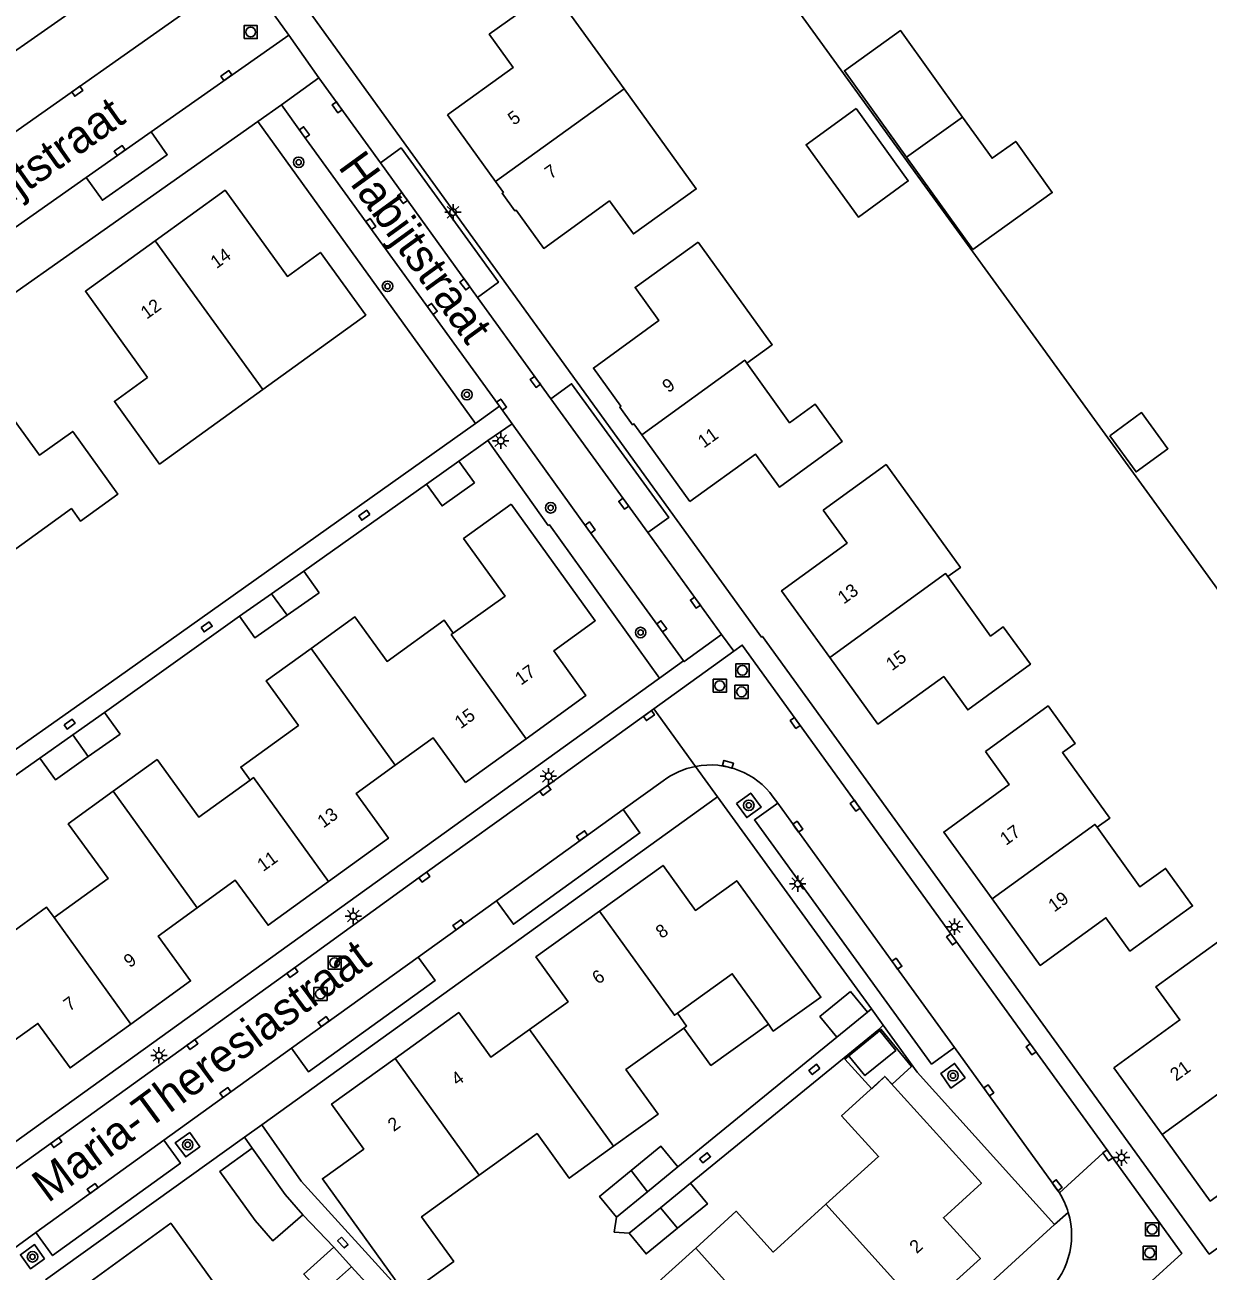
# Model space of a CAD drawing. Extents: x 136000 to 138005, y 398500 to 400500.
# Drawn here: x 137743.9 to 137834.2, y 399682 to 399777 of the extents above; entities that cross this region are included whole.
import ezdxf

# ---------------------------------------------------------------- set-up
doc = ezdxf.new("R2010")
doc.units = 0
for name, color, linetype in [('gg-afsc-erfafscheiding', 7, 'Continuous'), ('gg-afsc-hekwerk', 7, 'Continuous'), ('gg-anno-huisnummerreeks BGT', 7, 'Continuous'), ('gg-anno-openbare ruimte label', 7, 'Continuous'), ('gg-bbg-bijgebouw', 7, 'Continuous'), ('gg-bbg-gedigitaliseerde bijgebouw', 7, 'Continuous'), ('gg-bbg-hoofdgebouw', 7, 'Continuous'), ('gg-bbg-luifel en loopbrug', 7, 'Continuous'), ('gg-bbg-overig bouwwerk', 7, 'Continuous'), ('gg-bbg-tussenscheiding', 7, 'Continuous'), ('gg-knt-verharding', 7, 'Continuous'), ('gg-knt-verharding nz', 7, 'Continuous'), ('gt-bbg-plantopografie pand', 7, 'Continuous'), ('gt-grn-weggrens', 7, 'Continuous'), ('gt-symb-boom', 7, 'Continuous'), ('gt-symb-kolk', 7, 'Continuous'), ('gt-symb-kolk center center', 7, 'Continuous'), ('gt-symb-lichtmast', 7, 'Continuous'), ('gt-symb-rioolschacht', 7, 'Continuous')]:
    doc.layers.add(name, color=color, linetype=linetype)

# ---------------------------------------------------------------- blocks, each defined once
blk = doc.blocks.new('gt0-BOOM')
at = {"layer": 'gt-symb-boom'}
for radius in [0.4, 0.2]:
    blk.add_circle((0, 0), radius, dxfattribs=at)
blk = doc.blocks.new('gt0-KOLK')
at = {"layer": 'gt-symb-kolk'}
blk.add_lwpolyline([(0, 0), (0.375, 0), (0.375, 0.4), (-0.375, 0.4), (-0.375, 0), (0, 0)], dxfattribs=at)
blk = doc.blocks.new('gt0-RS')
at = {"layer": 'gt-symb-rioolschacht'}
blk.add_lwpolyline([(-0.5, -0.5), (0.5, -0.5), (0.5, 0.5), (-0.5, 0.5)], close=True, dxfattribs=at)
blk.add_circle((0, 0), 0.375, dxfattribs=at)
blk = doc.blocks.new('gt0-LMAST')
at = {"layer": 'gt-symb-lichtmast'}
for p, q in [((-0.182, 0.173), (-0.447, 0.438)), ((-0.005, 0.246), (-0.005, 0.621)), ((0.172, 0.173), (0.437, 0.438)), ((-0.255, -0.004), (-0.63, -0.004)), ((-0.182, -0.181), (-0.447, -0.446)), ((-0.005, -0.254), (-0.005, -0.629)), ((0.437, -0.446), (0.172, -0.181)), ((0.245, -0.004), (0.62, -0.004))]:
    blk.add_line(p, q, dxfattribs=at)
blk.add_circle((-0.005, -0.004), 0.25, dxfattribs=at)
blk = doc.blocks.new('gt0-KOLKCC')
at = {"layer": 'gt-symb-kolk center center'}
blk.add_lwpolyline([(-0.375, 0.2), (0.375, 0.2), (0.375, -0.2), (-0.375, -0.2)], close=True, dxfattribs=at)

msp = doc.modelspace()

# ---------------------------------------------------------------- linework, layer by layer
at = {"layer": 'gg-afsc-erfafscheiding'}
for points in [[(137850.973, 399711.716), (137849.26, 399714.099), (137844.854, 399720.23), (137829.697, 399741.151), (137825.519, 399746.908), (137821.022, 399753.105), (137812.573, 399764.747), (137802.417, 399778.747), (137796.981, 399786.248), (137793.605, 399790.908), (137788.226, 399798.331)], [(137750.944, 399727.211), (137739.117, 399718.865), (137740.03, 399717.571)], [(137789.048, 399686.089), (137788.88, 399684.947), (137790.015, 399684.855)]]:
    msp.add_lwpolyline(points, dxfattribs=at)
at = {"layer": 'gg-afsc-hekwerk'}
for p, q in [((137768.03, 399760.837), (137778.301, 399746.625)), ((137778.301, 399746.625), (137750.944, 399727.211)), ((137777.014, 399743.734), (137779.236, 399745.313)), ((137779.236, 399745.313), (137783.845, 399738.831)), ((137765.183, 399735.345), (137774.543, 399741.981)), ((137749.977, 399724.565), (137760.282, 399731.915)), ((137740.03, 399717.571), (137745.055, 399721.085)), ((137808.51, 399701.973), (137805.287, 399706.381)), ((137811.973, 399697.143), (137809.394, 399700.719)), ((137805.852, 399699.801), (137793.725, 399689.912)), ((137806.696, 399698.47), (137794.698, 399688.674)), ((137760.656, 399692.176), (137745.482, 399681.295)), ((137760.656, 399692.176), (137761.259, 399691.333)), ((137767.471, 399683.798), (137765.114, 399686.272))]:
    msp.add_line(p, q, dxfattribs=at)
msp.add_lwpolyline([(137761.988, 399693.116), (137765.002, 399688.82), (137773.193, 399679.808)], dxfattribs=at)
at = {"layer": 'gg-bbg-bijgebouw'}
for p, q in [((137777.014, 399743.734), (137774.543, 399741.981)), ((137778.206, 399742.082), (137777.014, 399743.734)), ((137765.183, 399735.345), (137762.734, 399733.631)), ((137766.367, 399733.695), (137765.183, 399735.345)), ((137762.734, 399733.631), (137760.282, 399731.915)), ((137763.921, 399731.983), (137766.367, 399733.695)), ((137749.977, 399724.565), (137747.568, 399722.862)), ((137751.171, 399722.923), (137749.977, 399724.565)), ((137747.568, 399722.862), (137745.055, 399721.085)), ((137748.754, 399721.214), (137751.171, 399722.923)), ((137806.906, 399703.305), (137808.196, 399701.727)), ((137808.196, 399701.727), (137805.852, 399699.801)), ((137806.696, 399698.47), (137809.047, 399700.387)), ((137763.775, 399687.815), (137761.259, 399691.333)), ((137793.725, 399689.912), (137791.416, 399688.024)), ((137794.698, 399688.674), (137792.403, 399686.802)), ((137765.114, 399686.272), (137763.775, 399687.815)), ((137791.416, 399688.024), (137789.048, 399686.089)), ((137792.403, 399686.802), (137790.015, 399684.855)), ((137767.471, 399683.798), (137768.821, 399682.303)), ((137770.17, 399680.808), (137768.821, 399682.303))]:
    msp.add_line(p, q, dxfattribs=at)
for points in [[(137774.543, 399741.981), (137775.735, 399740.329), (137778.206, 399742.082)], [(137760.282, 399731.915), (137761.467, 399730.265), (137763.921, 399731.983)], [(137745.055, 399721.085), (137746.249, 399719.443), (137748.754, 399721.214)], [(137805.852, 399699.801), (137804.557, 399701.385), (137806.906, 399703.305)], [(137809.047, 399700.387), (137810.342, 399698.795), (137807.993, 399696.88), (137806.696, 399698.47)], [(137761.479, 399685.823), (137758.795, 399689.566), (137761.259, 399691.333)], [(137790.158, 399689.631), (137792.434, 399691.491), (137793.725, 399689.912)], [(137789.048, 399686.089), (137787.757, 399687.668), (137790.158, 399689.631)], [(137793.708, 399685.235), (137795.987, 399687.093), (137794.698, 399688.674)], [(137761.479, 399685.823), (137762.818, 399684.28), (137765.114, 399686.272)], [(137790.015, 399684.855), (137791.304, 399683.274), (137793.708, 399685.235)], [(137766.554, 399680.257), (137765.192, 399681.74), (137767.471, 399683.798)]]:
    msp.add_lwpolyline(points, dxfattribs=at)
at = {"layer": 'gg-bbg-gedigitaliseerde bijgebouw'}
for points in [[(137811.159, 399766.938), (137806.429, 399773.513), (137810.713, 399776.583), (137815.447, 399769.979)], [(137811.159, 399766.938), (137816.232, 399759.888), (137822.29, 399764.23), (137819.496, 399768.129), (137817.697, 399766.839), (137815.447, 399769.979)], [(137826.673, 399745.681), (137829.101, 399747.443), (137831.104, 399744.684), (137828.676, 399742.921), (137826.673, 399745.681)]]:
    msp.add_lwpolyline(points, dxfattribs=at)
at = {"layer": 'gg-bbg-hoofdgebouw'}
for p, q in [((137779.827, 399765.058), (137776.151, 399770.161)), ((137790.968, 399745.756), (137794.637, 399740.675)), ((137777.515, 399719.228), (137782.152, 399722.575)), ((137830.67, 399692.388), (137826.988, 399697.475))]:
    msp.add_line(p, q, dxfattribs=at)
for points in [[(137776.151, 399770.161), (137781.164, 399773.775), (137779.337, 399776.297), (137784.129, 399779.745), (137789.619, 399772.137)], [(137789.619, 399772.137), (137795.124, 399764.509), (137790.333, 399761.068), (137788.501, 399763.595), (137783.495, 399759.972), (137781.39, 399762.887), (137781.298, 399762.822), (137780.32, 399764.177), (137780.414, 399764.244), (137779.827, 399765.058)], [(137762.066, 399749.208), (137769.918, 399754.882), (137766.461, 399759.663), (137763.939, 399757.837), (137759.184, 399764.409), (137753.863, 399760.556)], [(137753.863, 399760.556), (137748.531, 399756.696), (137753.272, 399750.114)], [(137795.269, 399760.449), (137790.46, 399756.988), (137792.284, 399754.476), (137787.282, 399750.84), (137789.379, 399747.924), (137789.295, 399747.864), (137790.274, 399746.519), (137790.369, 399746.585), (137790.968, 399745.756)], [(137798.979, 399751.219), (137800.923, 399752.62), (137795.269, 399760.449)], [(137794.637, 399740.675), (137799.644, 399744.287), (137801.473, 399741.762), (137806.257, 399745.232), (137804.207, 399748.078), (137802.255, 399746.672), (137798.979, 399751.219)], [(137742.67, 399736.659), (137747.461, 399740.125), (137748.161, 399739.154), (137751.002, 399741.216), (137747.563, 399746.004), (137745.04, 399744.195), (137740.286, 399750.742), (137734.965, 399746.892)], [(137753.272, 399750.114), (137750.746, 399748.299), (137754.185, 399743.514), (137762.066, 399749.208)], [(137814.316, 399734.936), (137815.279, 399735.63), (137809.615, 399743.484), (137804.819, 399740.005)], [(137776.594, 399730.629), (137780.541, 399733.445), (137777.38, 399737.833), (137781.021, 399740.46)], [(137782.152, 399722.575), (137786.718, 399725.872), (137784.276, 399729.277), (137787.42, 399731.57), (137781.021, 399740.46)], [(137804.819, 399740.005), (137806.635, 399737.499), (137801.64, 399733.856), (137805.315, 399728.772)], [(137805.315, 399728.772), (137808.99, 399723.69), (137814.005, 399727.311), (137815.835, 399724.774), (137820.616, 399728.249), (137818.551, 399731.101), (137817.583, 399730.406), (137814.316, 399734.936)], [(137765.742, 399729.453), (137769.085, 399731.862), (137771.54, 399728.465), (137775.903, 399731.602), (137776.594, 399730.629)], [(137761.098, 399719.421), (137760.386, 399720.408), (137764.777, 399723.584), (137762.31, 399726.98), (137765.742, 399729.453)], [(137825.703, 399715.821), (137826.682, 399716.517), (137823.06, 399721.521), (137824.039, 399722.216), (137821.974, 399725.072), (137817.187, 399721.609)], [(137777.515, 399719.228), (137775.059, 399722.642), (137772.156, 399720.543)], [(137817.187, 399721.609), (137819.007, 399719.09), (137814.012, 399715.451), (137817.694, 399710.364)], [(137750.659, 399718.569), (137753.994, 399720.982), (137757.182, 399716.596), (137761.098, 399719.421)], [(137772.156, 399720.543), (137769.18, 399718.391), (137771.649, 399714.983), (137767.076, 399711.681)], [(137746.138, 399708.931), (137750.266, 399711.903), (137747.217, 399716.08), (137750.659, 399718.569)], [(137817.694, 399710.364), (137821.371, 399705.285), (137826.382, 399708.913), (137828.215, 399706.381), (137832.994, 399709.816), (137830.929, 399712.682), (137828.978, 399711.276), (137825.703, 399715.821)], [(137787.752, 399709.42), (137792.601, 399712.91), (137795.072, 399709.477), (137798.219, 399711.742), (137804.639, 399702.859), (137801.007, 399700.277), (137800.632, 399700.799)], [(137767.076, 399711.681), (137762.461, 399708.35), (137759.962, 399711.776), (137757.062, 399709.673)], [(137751.989, 399700.801), (137747.364, 399697.461), (137744.906, 399700.862), (137741.722, 399698.585), (137735.292, 399707.493), (137738.913, 399710.086), (137741.368, 399706.686), (137745.573, 399709.716), (137746.138, 399708.931)], [(137757.062, 399709.673), (137754.094, 399707.521), (137756.558, 399704.1), (137751.989, 399700.801)], [(137787.752, 399709.42), (137782.903, 399705.929), (137785.354, 399702.518), (137782.41, 399700.398)], [(137826.988, 399697.475), (137832.023, 399701.12), (137830.19, 399703.652), (137834.959, 399707.101), (137840.624, 399699.257), (137838.686, 399697.858)], [(137800.632, 399700.799), (137797.872, 399704.646), (137793.691, 399701.636)], [(137772.164, 399698.194), (137777.012, 399701.685), (137779.465, 399698.278), (137782.41, 399700.398)], [(137794.177, 399700.504), (137794.393, 399700.66), (137793.691, 399701.636)], [(137788.826, 399691.489), (137792.213, 399693.926), (137789.77, 399697.332), (137794.177, 399700.504)], [(137778.58, 399689.289), (137774.172, 399686.118), (137776.635, 399682.71), (137773.027, 399680.117), (137766.613, 399689.012), (137769.76, 399691.28), (137767.315, 399694.703), (137772.164, 399698.194)], [(137812.374, 399678.917), (137816.803, 399682.928), (137813.988, 399686.036), (137816.881, 399688.663), (137809.515, 399696.821), (137806.218, 399693.808), (137809.04, 399690.72), (137805.016, 399687.072)], [(137778.58, 399689.289), (137782.987, 399692.46), (137785.439, 399689.052), (137788.826, 399691.489)], [(137841.179, 399688.401), (137839.346, 399690.928), (137834.344, 399687.313), (137830.67, 399692.388)], [(137795.089, 399683.724), (137798.171, 399686.53), (137800.991, 399683.423), (137805.016, 399687.072)], [(137757.565, 399680.098), (137758.533, 399680.791), (137755.045, 399685.613), (137745.27, 399678.506), (137748.476, 399674.077)], [(137790.797, 399674.169), (137794.818, 399677.829), (137792.006, 399680.918), (137795.089, 399683.724)]]:
    msp.add_lwpolyline(points, dxfattribs=at)
at = {"layer": 'gg-bbg-luifel en loopbrug'}
msp.add_lwpolyline([(137800.632, 399700.799), (137796.246, 399697.652), (137794.177, 399700.504)], dxfattribs=at)
at = {"layer": 'gg-bbg-overig bouwwerk'}
msp.add_lwpolyline([(137807.322, 399770.628), (137803.514, 399767.869), (137807.497, 399762.358), (137811.305, 399765.116), (137807.322, 399770.628)], dxfattribs=at)
at = {"layer": 'gg-bbg-tussenscheiding'}
for p, q in [((137789.619, 399772.137), (137779.827, 399765.058)), ((137811.159, 399766.938), (137815.447, 399769.979)), ((137753.863, 399760.556), (137762.066, 399749.208)), ((137762.734, 399733.631), (137763.921, 399731.983)), ((137772.156, 399720.543), (137765.742, 399729.453)), ((137748.754, 399721.214), (137747.568, 399722.862)), ((137757.062, 399709.673), (137750.659, 399718.569)), ((137746.138, 399708.931), (137751.989, 399700.801)), ((137782.41, 399700.398), (137788.826, 399691.489)), ((137772.164, 399698.194), (137778.58, 399689.289)), ((137790.158, 399689.631), (137791.416, 399688.024)), ((137792.403, 399686.802), (137793.708, 399685.235)), ((137805.016, 399687.072), (137812.374, 399678.917)), ((137802.455, 399675.567), (137795.089, 399683.724)), ((137766.554, 399680.257), (137768.821, 399682.303))]:
    msp.add_line(p, q, dxfattribs=at)
for points in [[(137790.968, 399745.756), (137798.823, 399751.434), (137798.979, 399751.219)], [(137805.315, 399728.772), (137814.154, 399735.161), (137814.316, 399734.936)], [(137782.152, 399722.575), (137776.436, 399730.515), (137776.594, 399730.629)], [(137767.076, 399711.681), (137761.366, 399719.614), (137761.098, 399719.421)], [(137817.694, 399710.364), (137825.545, 399716.039), (137825.703, 399715.821)], [(137787.752, 399709.42), (137793.47, 399701.477), (137793.691, 399701.636)], [(137830.67, 399692.388), (137838.532, 399698.071), (137838.686, 399697.858)]]:
    msp.add_lwpolyline(points, dxfattribs=at)
at = {"layer": 'gg-knt-verharding'}
for p, q in [((137731.624, 399766.898), (137755.354, 399783.597)), ((137764.039, 399776.239), (137760.543, 399781.133)), ((137753.537, 399768.861), (137764.039, 399776.239)), ((137761.687, 399769.653), (137763.498, 399770.929)), ((137761.687, 399769.653), (137705.143, 399729.806)), ((137761.687, 399769.653), (137768.03, 399760.837)), ((137748.6, 399765.384), (137753.537, 399768.861)), ((137780.118, 399747.937), (137778.301, 399746.625)), ((137780.118, 399747.937), (137781.078, 399746.593)), ((137779.236, 399745.313), (137781.078, 399746.593)), ((137797.997, 399729.248), (137791.895, 399724.849)), ((137794.155, 399728.52), (137792.315, 399727.196)), ((137792.315, 399727.196), (137739.474, 399689.158)), ((137792.603, 399719.358), (137789.55, 399717.171)), ((137796.754, 399718.135), (137761.988, 399693.116)), ((137805.287, 399706.381), (137796.754, 399718.135)), ((137801.343, 399717.655), (137801.008, 399718.123)), ((137779.881, 399710.221), (137789.55, 399717.171)), ((137773.907, 399705.924), (137779.881, 399710.221)), ((137773.907, 399705.924), (137764.248, 399698.972)), ((137808.196, 399701.727), (137808.51, 399701.973)), ((137809.394, 399700.719), (137809.047, 399700.387)), ((137764.248, 399698.972), (137754.513, 399691.945)), ((137822.469, 399685.511), (137811.973, 399697.143)), ((137754.513, 399691.945), (137744.761, 399684.907)), ((137791.137, 399657.089), (137822.469, 399685.511))]:
    msp.add_line(p, q, dxfattribs=at)
for points in [[(137763.249, 399783.209), (137765.55, 399778.103), (137800.112, 399730.32), (137800.182, 399730.371), (137833.712, 399683.989), (137834.261, 399683.267), (137835.066, 399683.854)], [(137780.118, 399747.937), (137765.075, 399768.71), (137763.498, 399770.929)], [(137735.609, 399756.238), (137743.432, 399761.733), (137748.6, 399765.384)], [(137781.078, 399746.593), (137786.87, 399738.563), (137794.155, 399728.52)], [(137783.845, 399738.831), (137783.922, 399738.886), (137792.315, 399727.196)], [(137826.458, 399691.231), (137820.834, 399698.993), (137798.643, 399729.714), (137797.997, 399729.248)], [(137791.895, 399724.849), (137783.5, 399718.797), (137774.28, 399712.179), (137764.206, 399704.9), (137746.187, 399691.931), (137740.829, 399688.098)], [(137798.208, 399717.637), (137798.979, 399716.559), (137800.069, 399717.35), (137799.293, 399718.422), (137798.208, 399717.637)], [(137814.829, 399699.02), (137810.272, 399705.291), (137801.343, 399717.655)], [(137822.828, 399687.939), (137817.282, 399695.645), (137814.829, 399699.02)], [(137815.648, 399696.717), (137814.842, 399697.803), (137813.784, 399697.031), (137814.554, 399695.922), (137815.648, 399696.717)], [(137756.489, 399692.537), (137757.27, 399691.447), (137756.188, 399690.677), (137755.391, 399691.754), (137756.489, 399692.537)], [(137829.597, 399680.985), (137832.169, 399683.303), (137826.689, 399690.912), (137826.458, 399691.231)], [(137738.436, 399680.556), (137741.152, 399682.304), (137744.761, 399684.907)], [(137745.414, 399682.909), (137744.353, 399682.136), (137743.577, 399683.217), (137744.651, 399683.989), (137745.414, 399682.909)]]:
    msp.add_lwpolyline(points, dxfattribs=at)
for centre, radius, start, end in [((137796.201, 399714.628), 5.943, 36.01797, 100.89656), ((137796.199, 399714.633), 5.938, 100.88285, 127.2739), ((137817.682, 399684.705), 6.078, 16.68737, 32.14835), ((137817.686, 399684.708), 6.073, 310.49798, 16.66637)]:
    msp.add_arc(centre, radius, start, end, dxfattribs=at)
at = {"layer": 'gg-knt-verharding nz'}
for p, q in [((137763.498, 399770.929), (137766.346, 399772.971)), ((137766.346, 399772.971), (137771.032, 399766.489)), ((137771.032, 399766.489), (137778.442, 399756.233)), ((137778.442, 399756.233), (137784.035, 399748.501)), ((137784.035, 399748.501), (137791.44, 399738.292)), ((137791.44, 399738.292), (137797.067, 399730.531)), ((137809.394, 399700.719), (137808.51, 399701.973)), ((137761.988, 399693.116), (137760.656, 399692.176))]:
    msp.add_line(p, q, dxfattribs=at)
for points in [[(137733.841, 399762.314), (137740.027, 399766.65), (137758.89, 399779.934)], [(137753.537, 399768.861), (137754.77, 399767.11), (137749.835, 399763.636), (137748.6, 399765.384)], [(137771.032, 399766.489), (137772.612, 399767.629), (137780.039, 399757.388), (137778.442, 399756.233)], [(137784.035, 399748.501), (137785.615, 399749.647), (137793.04, 399739.453), (137791.44, 399738.292)], [(137797.067, 399730.531), (137794.202, 399728.455), (137794.155, 399728.52)], [(137814.829, 399699.02), (137813.083, 399697.752), (137799.572, 399716.386), (137801.343, 399717.655)], [(137779.881, 399710.221), (137781.177, 399708.421), (137790.831, 399715.384), (137789.55, 399717.171)], [(137764.248, 399698.972), (137765.547, 399697.174), (137775.201, 399704.123), (137773.907, 399705.924)], [(137744.761, 399684.907), (137746.029, 399683.149), (137755.78, 399690.19), (137754.513, 399691.945)]]:
    msp.add_lwpolyline(points, dxfattribs=at)
at = {"layer": 'gt-bbg-plantopografie pand'}
msp.add_lwpolyline([(137810.062, 399696.222), (137811.555, 399697.58), (137809.243, 399700.406), (137806.476, 399698.144), (137808.534, 399695.878), (137809.515, 399696.821), (137810.062, 399696.222)], dxfattribs=at)
at = {"layer": 'gt-grn-weggrens'}
for p, q in [((137766.346, 399772.971), (137764.039, 399776.239)), ((137797.067, 399730.531), (137797.997, 399729.248)), ((137795.078, 399720.464), (137791.895, 399724.849)), ((137796.754, 399718.135), (137795.078, 399720.464)), ((137822.828, 399687.939), (137826.458, 399691.231)), ((137822.469, 399685.511), (137823.504, 399686.45))]:
    msp.add_line(p, q, dxfattribs=at)

# ---------------------------------------------------------------- block references
at = {"layer": 'gt-symb-boom'}
for p in [(137764.802, 399766.538), (137771.578, 399757.079), (137777.631, 399748.811), (137784.023, 399740.185), (137790.883, 399730.673), (137799.139, 399717.494), (137814.716, 399696.874), (137756.338, 399691.607), (137744.496, 399683.063)]:
    msp.add_blockref('gt0-BOOM', p, dxfattribs=at)
at = {"layer": 'gt-symb-kolk'}
for p, rotation in [((137759.406, 399772.981), 35.102419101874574), ((137747.793, 399772.12), -144.96699381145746), ((137767.894, 399770.84), 125.9579556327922), ((137765.075, 399768.71), -54.042044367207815), ((137751.262, 399767.265), 35.102419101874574), ((137772.884, 399763.921), 125.95795563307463), ((137770.142, 399761.711), -54.04204436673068), ((137777.646, 399757.334), 125.95795563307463), ((137774.832, 399755.237), -54.042044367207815), ((137783.016, 399749.905), 125.9579556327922), ((137780.118, 399747.937), -54.04204436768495), ((137789.76, 399740.608), 125.9579556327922), ((137786.87, 399738.563), -54.042044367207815), ((137795.225, 399733.074), 125.9579556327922), ((137792.331, 399731.034), -54.042044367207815), ((137791.399, 399724.495), -144.19869462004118), ((137802.838, 399723.891), 125.76750883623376), ((137797.492, 399720.429), -16.42096522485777), ((137783.5, 399718.797), -144.33098755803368), ((137807.415, 399717.575), 125.92888124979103), ((137802.713, 399715.743), -54.12273170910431), ((137786.533, 399715.01), 35.610852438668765), ((137774.28, 399712.179), -144.1518069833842), ((137777.111, 399708.228), 35.74969578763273), ((137814.773, 399707.389), 125.92888124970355), ((137810.272, 399705.291), -54.071118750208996), ((137764.206, 399704.9), -144.27938311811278), ((137766.825, 399700.833), 35.70935353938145), ((137756.573, 399699.411), -144.23903941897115), ((137820.834, 399698.993), 125.92888124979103), ((137759.333, 399695.424), 35.82565985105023), ((137817.282, 399695.645), -54.071118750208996), ((137746.187, 399691.931), -144.41822905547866), ((137826.689, 399690.912), 125.9288812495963), ((137749.195, 399688.105), 35.82565985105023), ((137822.492, 399688.402), -54.071118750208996)]:
    msp.add_blockref('gt0-KOLK', p, dxfattribs=dict(at, rotation=rotation))
at = {"layer": 'gt-symb-kolk center center'}
for p, rotation in [((137769.803, 399739.618), -144.67808563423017), ((137757.781, 399731.099), 35.32191436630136), ((137747.327, 399723.693), 35.43167016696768), ((137804.147, 399697.349), -141.0881499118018), ((137795.799, 399690.609), 38.91185008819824), ((137768.172, 399684.145), -47.94020353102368)]:
    msp.add_blockref('gt0-KOLKCC', p, dxfattribs=dict(at, rotation=rotation))
at = {"layer": 'gt-symb-lichtmast'}
for p in [(137776.579, 399762.725), (137780.222, 399745.307), (137783.856, 399719.715), (137802.875, 399711.521), (137768.974, 399709.052), (137814.835, 399708.238), (137754.15, 399698.426), (137827.575, 399690.63)]:
    msp.add_blockref('gt0-LMAST', p, dxfattribs=at)
at = {"layer": 'gt-symb-rioolschacht'}
for p in [(137761.139, 399776.466), (137798.655, 399727.787), (137796.925, 399726.613), (137798.584, 399726.149), (137767.546, 399705.497), (137766.467, 399703.111), (137829.908, 399685.153), (137829.726, 399683.365)]:
    msp.add_blockref('gt0-RS', p, dxfattribs=at)

# ---------------------------------------------------------------- texts
at = {"layer": 'gg-anno-huisnummerreeks BGT'}
for s, rotation, p in [('5', 35.8, (137781.212, 399769.315)), ('7', 35.8, (137784.03, 399765.209)), ('14', 35.9, (137758.533, 399758.382)), ('12', 35.9, (137753.207, 399754.525)), ('9', 36.1, (137792.999, 399748.912)), ('11', 35.8, (137795.708, 399744.698)), ('13', 35.9, (137806.383, 399732.797)), ('15', 35.9, (137810.058, 399727.714)), ('17', 35.8, (137781.756, 399726.608)), ('15', 35.8, (137777.155, 399723.286)), ('13', 35.8, (137766.684, 399715.716)), ('17', 35.9, (137818.757, 399714.392)), ('11', 35.8, (137762.09, 399712.4)), ('19', 35.9, (137822.437, 399709.309)), ('8', 35.7, (137792.49, 399707.285)), ('9', 35.8, (137751.91, 399705.061)), ('6', 35.8, (137787.642, 399703.795)), ('7', 35.8, (137747.313, 399701.742)), ('21', 35.9, (137831.733, 399696.416)), ('4', 35.8, (137776.902, 399696.061)), ('2', 35.8, (137772.054, 399692.569)), ('2', 42.2, (137811.951, 399683.255))]:
    msp.add_text(s, height=1, rotation=rotation, dxfattribs=at).set_placement(p)
at = {"layer": 'gg-anno-openbare ruimte label'}
for s, rotation, p in [('Habijtstraat', 35.2, (137737.913, 399759.9)), ('Habijtstraat', 306, (137767.75, 399766.179)), ('Maria-Theresiastraat', 36.4, (137745.675, 399687.121))]:
    msp.add_text(s, height=2.5, rotation=rotation, dxfattribs=at).set_placement(p)

doc.saveas('drawing.dxf')
